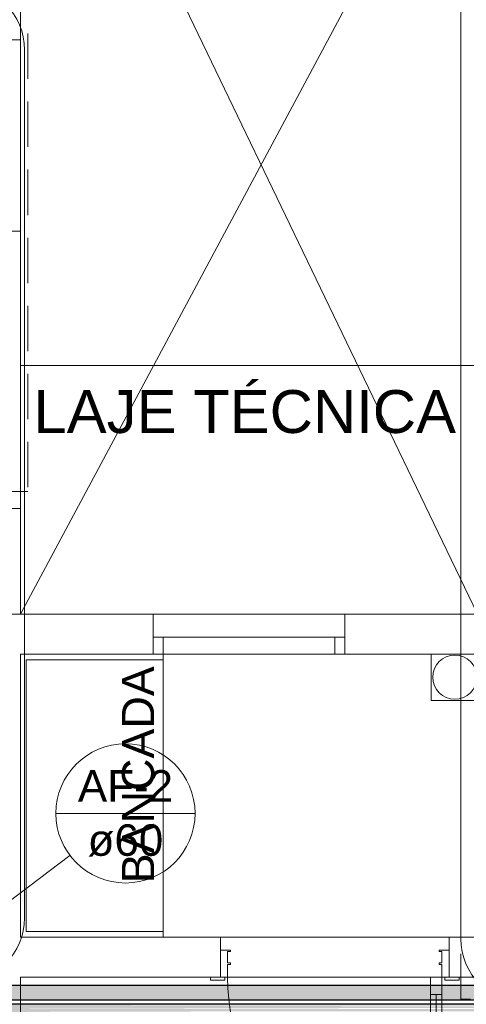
# Model space of a CAD drawing. Header units: millimetres. Extents: x 567 to 934, y -1 to 364.
# Tile 639 of 656: x 770.83 to 773.96, y 104.57 to 111.46. Entities that reach past the tile are written whole.
import ezdxf

# ---------------------------------------------------------------- set-up
doc = ezdxf.new("R2010")
doc.units = ezdxf.units.MM
doc.header["$MEASUREMENT"] = 0
doc.linetypes.add('HIDDEN2', pattern=[0.47625, 0.3175, -0.15875])
doc.linetypes.add('NULL', pattern=[0])
for name, color, linetype, lineweight in [('A-ANNO-SYMB', 7, 'Continuous', 9), ('A-DETL-GENF', 7, 'Continuous', 13), ('A-DETL-GENF-HDLN', 7, 'Continuous', 13), ('A-DETL-THIN', 7, 'Continuous', 18), ('A-GENM', 7, 'Continuous', 13), ('A-GLAZ', 7, 'Continuous', 13), ('A-GLAZ-SILL', 7, 'Continuous', 13), ('A-WALL', 7, 'Continuous', 25), ('AF-Condutos', 140, 'Continuous', 25), ('AF-Indicação coluna', 5, 'Continuous', 13), ('ARQ-ALV-REB', 7, 'Continuous', 18), ('ARQ-ESQUAD', 7, 'Continuous', 25), ('Caixas e Ralos - TIGRE', 7, 'Continuous', 13), ('DI-Detalhes', 1, 'HIDDEN2', 9), ('G-ANNO-TEXT', 231, 'Continuous', 9), ('Peças hidrossanitárias', 7, 'Continuous', 13)]:
    doc.layers.add(name, color=color, linetype=linetype, lineweight=lineweight)
doc.styles.add('Arial', font='arial.ttf')

msp = doc.modelspace()

# ---------------------------------------------------------------- hatches: boundary and pattern name
at = {"layer": 'AF-Condutos', "linetype": 'Continuous'}
for points in [[(769.8647, 104.705), (769.8647, 104.6055), (780.3617, 104.6055), (780.3617, 104.6119), (770.4575, 104.6116), (780.3617, 104.6119), (780.3617, 104.6121), (770.4575, 104.625), (780.3617, 104.6258), (780.3617, 104.6261), (770.4575, 104.6437), (780.3575, 104.6448), (780.3575, 104.6582), (780.3701, 104.6582), (780.3701, 104.6656), (770.4575, 104.6644), (780.3701, 104.6656), (780.3701, 104.6846), (770.4575, 104.6835), (780.3701, 104.6846), (780.3701, 104.6985), (770.4575, 104.6977), (780.3701, 104.6985), (780.3701, 104.7049), (770.4575, 104.7046), (780.3701, 104.705)], [(780.3602, 104.6382), (780.355, 104.6448), (770.4575, 104.6437), (780.3617, 104.6261)], [(770.4575, 104.625), (780.3617, 104.6121), (780.3617, 104.6258)], [(769.7407, 104.5734), (769.7407, 104.4618), (770.4575, 104.4613), (780.2986, 104.4618), (770.4575, 104.4773), (780.2986, 104.4785), (770.4575, 104.4997), (780.2986, 104.5013), (770.4575, 104.5245), (780.2986, 104.5262), (770.4575, 104.5474), (780.2986, 104.549), (770.4575, 104.5646), (780.2986, 104.5657), (770.4575, 104.5729), (780.2986, 104.5734)]]:
    msp.add_hatch(color=151, dxfattribs=at).paths.add_polyline_path(points)

# ---------------------------------------------------------------- linework, layer by layer
at = {"layer": 'A-ANNO-SYMB', "color": 8, "linetype": 'Continuous', "lineweight": 5}
for p, q in [((773.922, 105.0324), (773.922, 113.2233)), ((770.8688, 105.1788), (770.8688, 111.2512))]:
    msp.add_line(p, q, dxfattribs=at)
for centre, start, end in [((770.4188, 111.2512), 0, 90), ((770.4188, 105.1788), 270, 0), ((774.372, 105.0324), 180, 270)]:
    msp.add_arc(centre, 0.45, start, end, dxfattribs=at)
at = {"layer": 'A-DETL-GENF', "color": 8, "lineweight": 5}
for p, q in [((773.789, 104.7627), (773.709, 104.7627)), ((773.709, 104.7627), (773.709, 103.2627)), ((773.709, 104.7627), (773.789, 104.7627)), ((773.709, 104.6427), (773.709, 104.7627)), ((773.789, 103.2627), (773.789, 104.7627)), ((773.789, 104.7627), (773.789, 104.6427)), ((773.789, 104.6427), (773.709, 104.6427)), ((773.749, 103.3827), (773.749, 104.6427))]:
    msp.add_line(p, q, dxfattribs=at)
at = {"layer": 'A-DETL-GENF-HDLN', "color": 8, "lineweight": 5}
msp.add_arc((773.789, 104.7627), 1.5, 180, 270, dxfattribs=at)
at = {"layer": 'A-DETL-THIN', "color": 8, "lineweight": 5}
for p, q in [((770.839, 113.9463), (774.039, 107.3027)), ((774.039, 113.2821), (770.839, 107.3027))]:
    msp.add_line(p, q, dxfattribs=at)
at = {"layer": 'A-GENM', "color": 8, "lineweight": 5}
for p, q in [((771.839, 106.9827), (771.839, 107.0227)), ((770.879, 105.0827), (770.879, 106.9827)), ((770.879, 106.9827), (771.839, 106.9827)), ((771.839, 105.0827), (771.839, 106.9827)), ((771.839, 105.0827), (770.879, 105.0827)), ((771.839, 105.0427), (771.839, 105.0827))]:
    msp.add_line(p, q, dxfattribs=at)
at = {"layer": 'A-GLAZ', "color": 8, "lineweight": 5}
for p, q in [((770.839, 111.3227), (770.679, 111.3227)), ((770.839, 109.9827), (770.839, 111.3227)), ((770.679, 109.9827), (770.839, 109.9827)), ((770.839, 108.0427), (770.679, 108.0427)), ((770.839, 107.3027), (770.839, 108.0427)), ((770.679, 107.3027), (770.839, 107.3027)), ((773.109, 107.3027), (771.769, 107.3027)), ((771.769, 107.3027), (771.769, 107.1427)), ((773.109, 107.1427), (773.109, 107.3027)), ((771.769, 107.0227), (771.769, 107.1427)), ((771.769, 107.1427), (773.109, 107.1427)), ((771.839, 107.1427), (771.839, 107.0227)), ((773.039, 107.0227), (773.039, 107.1427)), ((773.109, 107.1427), (773.109, 107.0227)), ((771.839, 107.0227), (771.769, 107.0227)), ((773.109, 107.0227), (773.039, 107.0227))]:
    msp.add_line(p, q, dxfattribs=at)
at = {"layer": 'A-GLAZ-SILL', "color": 8, "lineweight": 5}
msp.add_line((773.039, 107.0227), (771.839, 107.0227), dxfattribs=at)
at = {"layer": 'A-WALL', "color": 8, "lineweight": 5}
for p, q in [((770.839, 111.3227), (770.839, 111.6027)), ((770.839, 108.0427), (770.839, 109.9827)), ((771.769, 107.3027), (770.839, 107.3027)), ((774.039, 107.3027), (773.109, 107.3027)), ((770.839, 107.0227), (771.769, 107.0227)), ((770.839, 105.0427), (770.839, 107.0227)), ((773.109, 107.0227), (774.039, 107.0227)), ((772.239, 105.0427), (770.839, 105.0427)), ((772.239, 104.7627), (772.239, 105.0427)), ((774.039, 105.0427), (773.839, 105.0427)), ((773.839, 105.0427), (773.839, 104.7627)), ((770.839, 104.7627), (772.239, 104.7627)), ((770.839, 104.2327), (770.839, 104.7627)), ((773.839, 104.7627), (778.78, 104.7627))]:
    msp.add_line(p, q, dxfattribs=at)
at = {"layer": 'AF-Condutos'}
for p, q in [((780.3701, 104.705), (770.4575, 104.705)), ((770.4575, 104.6055), (780.3617, 104.6055)), ((780.2986, 104.5734), (770.4575, 104.5734))]:
    msp.add_line(p, q, dxfattribs=at)
at = {"layer": 'AF-Indicação coluna'}
for p, q in [((771.0875, 105.9091), (772.0615, 105.9091)), ((771.1859, 105.6156), (770.5465, 105.1325))]:
    msp.add_line(p, q, dxfattribs=at)
msp.add_circle((771.5745, 105.9091), 0.487, dxfattribs=at)
msp.add_circle((771.5745, 105.9091), 0.487, dxfattribs=at)
at = {"layer": 'ARQ-ALV-REB', "color": 8, "lineweight": 5}
for p, q in [((774.039, 109.0427), (770.839, 109.0427)), ((773.7145, 106.6982), (773.7145, 107.0227)), ((774.039, 106.6982), (773.7145, 106.6982)), ((773.839, 105.0427), (772.239, 105.0427)), ((773.709, 104.7627), (772.289, 104.7627))]:
    msp.add_line(p, q, dxfattribs=at)
at = {"layer": 'ARQ-ESQUAD', "color": 8, "lineweight": 5}
for p, q in [((772.309, 104.9527), (772.239, 104.9527)), ((772.289, 104.8627), (772.289, 104.9427)), ((772.289, 104.9427), (772.309, 104.9427)), ((772.309, 104.9427), (772.309, 104.9527)), ((773.839, 104.9527), (773.769, 104.9527)), ((773.769, 104.9527), (773.769, 104.9427)), ((773.769, 104.9427), (773.789, 104.9427)), ((773.789, 104.9427), (773.789, 104.8627)), ((772.309, 104.8627), (772.289, 104.8627)), ((772.309, 104.8527), (772.309, 104.8627)), ((773.789, 104.8627), (773.769, 104.8627)), ((773.769, 104.8627), (773.769, 104.8527)), ((772.289, 104.7627), (772.289, 104.8527)), ((772.289, 104.8527), (772.309, 104.8527)), ((773.769, 104.8527), (773.789, 104.8527)), ((773.789, 104.8527), (773.789, 104.7627)), ((772.169, 104.7627), (772.169, 104.7427)), ((772.169, 104.7427), (772.269, 104.7427)), ((772.239, 104.7627), (772.289, 104.7627)), ((772.269, 104.7627), (772.239, 104.7627)), ((772.269, 104.7427), (772.269, 104.7627)), ((773.789, 104.7627), (773.839, 104.7627)), ((773.839, 104.7627), (773.809, 104.7627)), ((773.809, 104.7627), (773.809, 104.7427)), ((773.809, 104.7427), (773.909, 104.7427)), ((773.909, 104.7427), (773.909, 104.7627))]:
    msp.add_line(p, q, dxfattribs=at)
at = {"layer": 'Caixas e Ralos - TIGRE', "color": 8, "lineweight": 5}
for p, q in [((773.7145, 107.0227), (773.7145, 106.6982)), ((773.7145, 106.6982), (774.039, 106.6982))]:
    msp.add_line(p, q, dxfattribs=at)
for start, end in [(90, 270), (270, 90)]:
    msp.add_arc((773.879, 106.8627), 0.154, start, end, dxfattribs=at)
at = {"layer": 'DI-Detalhes'}
for points in [[(773.9222, 113.9917), (781.1323, 113.9917), (781.1323, 104.6097), (773.9222, 104.6097), (773.9222, 113.9917)], [(766.6513, 111.8422), (770.8915, 111.8422), (770.8915, 108.1615), (766.6513, 108.1615), (766.6513, 111.8422)]]:
    msp.add_lwpolyline(points, dxfattribs=at)
at = {"layer": 'Peças hidrossanitárias', "color": 8, "lineweight": 5}
for p, q in [((773.7145, 106.6982), (773.7145, 107.0227)), ((774.039, 106.6982), (773.7145, 106.6982))]:
    msp.add_line(p, q, dxfattribs=at)

# ---------------------------------------------------------------- texts
at = {"layer": 'AF-Indicação coluna', "linetype": 'NULL', "char_height": 0.22, "attachment_point": 8, "line_spacing_factor": 0.6, "style": 'Arial'}
for s, insert, width in [('AF-2', (771.5745, 105.9917), 1.332073), ('ø60', (771.5745, 105.6065), 1.059085)]:
    msp.add_mtext(s, dxfattribs=dict(at, insert=insert, width=width))
at = {"layer": 'G-ANNO-TEXT', "color": 8, "linetype": 'NULL', "lineweight": 5, "insert": (770.9303, 108.5666), "char_height": 0.3, "width": 5.916768, "attachment_point": 7, "line_spacing_factor": 0.9, "style": 'Arial'}
msp.add_mtext('LAJE TÉCNICA', dxfattribs=at)
at = {"layer": 'G-ANNO-TEXT', "color": 8, "linetype": 'NULL', "lineweight": 5, "insert": (771.7781, 105.4196), "char_height": 0.225, "width": 3.040244, "attachment_point": 7, "rotation": 90.00021, "line_spacing_factor": 0.9, "style": 'Arial'}
msp.add_mtext('BANCADA', dxfattribs=at)

doc.saveas('drawing.dxf')
